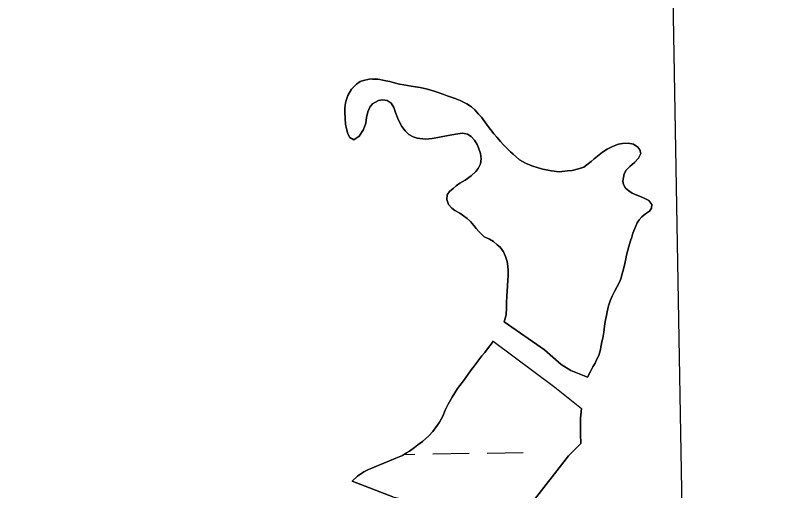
# Model space of a CAD drawing. Extents: x 3887375 to 3925618, y 296674 to 322633.
# Drawn here: x 3922742 to 3923418, y 312881 to 313302 of the extents above; entities that cross this region are included whole.
import ezdxf

# ---------------------------------------------------------------- set-up
doc = ezdxf.new("R2010")
doc.units = 0
for name, color, linetype in [('V-GRID-FRAM', 7, 'Continuous'), ('V-TOPO-SHOR', 7, 'Continuous'), ('V-WETL-SWMP', 7, 'Continuous')]:
    doc.layers.add(name, color=color, linetype=linetype)

msp = doc.modelspace()

# ---------------------------------------------------------------- linework, layer by layer
at = {"layer": 'V-GRID-FRAM'}
msp.add_lwpolyline([(3891343.33, 320285.84), (3923192.81, 320832.52), (3923512.79, 302652.88), (3891647.44, 302105.93), (3891343.33, 320285.84)], dxfattribs=at)
at = {"layer": 'V-TOPO-SHOR'}
for points in [[(3923304.22, 313128.69), (3923306.16, 313131.13), (3923306.43, 313134.36), (3923303.59, 313137.98), (3923300.76, 313139.53), (3923296.76, 313141.22), (3923293.02, 313142.9), (3923289.03, 313144.59), (3923285.81, 313146.66), (3923283.1, 313148.99), (3923281.17, 313152.09), (3923280.54, 313155.06), (3923281.84, 313161.64), (3923283.65, 313164.86), (3923286.76, 313168.08), (3923290.89, 313171.68), (3923294.52, 313175.67), (3923296.46, 313179.67), (3923295.82, 313182.9), (3923293.89, 313185.35), (3923290.16, 313187.81), (3923285.25, 313188.85), (3923280.22, 313188.61), (3923276.86, 313187.84), (3923271.44, 313185.92), (3923266.66, 313183.61), (3923262.53, 313180.78), (3923259.55, 313178.46), (3923255.16, 313174.86), (3923252.57, 313172.67), (3923248.83, 313169.71), (3923245.98, 313167.65), (3923241.46, 313166.11), (3923235.78, 313164.71), (3923231.52, 313164.2), (3923224.17, 313163.57), (3923217.46, 313164.36), (3923214.11, 313164.88), (3923209.59, 313165.79), (3923205.6, 313166.83), (3923200.05, 313168.78), (3923194.38, 313170.99), (3923189.1, 313174.1), (3923183.56, 313179.01), (3923180.98, 313181.21), (3923178.54, 313183.67), (3923174.54, 313187.55), (3923172.23, 313190.26), (3923168.88, 313194.27), (3923166.44, 313196.98), (3923163.35, 313200.99), (3923161.42, 313203.57), (3923158.33, 313207.71), (3923155.24, 313211.72), (3923152.8, 313214.56), (3923149.32, 313218.44), (3923146.62, 313220.9), (3923142.37, 313223.74), (3923136.44, 313226.6), (3923132.18, 313228.41), (3923125.09, 313230.88), (3923122, 313231.79), (3923116.97, 313233.6), (3923113.36, 313234.78), (3923107.43, 313236.59), (3923101.11, 313238.03), (3923096.98, 313238.81), (3923092.98, 313239.33), (3923086.53, 313240.38), (3923082.66, 313241.16), (3923079.06, 313242.07), (3923074.02, 313243.5), (3923070.67, 313244.16), (3923065.39, 313245.33), (3923061.64, 313245.72), (3923055.97, 313245.61), (3923050.67, 313244.33), (3923047.83, 313243.3), (3923044.47, 313240.99), (3923040.2, 313236.74), (3923036.84, 313231.07), (3923035.67, 313227.59), (3923034.89, 313224.49), (3923034.23, 313219.72), (3923034.35, 313216.36), (3923034.47, 313210.69), (3923034.98, 313205.78), (3923035.61, 313201.52), (3923036.89, 313197.14), (3923038.69, 313193.78), (3923042.17, 313191.7), (3923047.08, 313194.92), (3923050.84, 313200.85), (3923052.78, 313206.65), (3923053.57, 313211.68), (3923054.61, 313216.58), (3923056.56, 313220.83), (3923058.88, 313223.67), (3923064.18, 313226.62), (3923067.67, 313227.26), (3923071.92, 313226.6)], [(3923071.92, 313226.6), (3923075.27, 313224.15), (3923077.72, 313220.4), (3923079.26, 313216.01), (3923081.18, 313210.72), (3923083.11, 313206.71), (3923084.77, 313203.61), (3923087.61, 313199.73), (3923090.96, 313196.63), (3923094.95, 313194.43), (3923098.3, 313193.39), (3923105.65, 313192.34), (3923111.72, 313192.97), (3923116.63, 313193.74), (3923119.72, 313194.38), (3923124.37, 313195.4), (3923127.73, 313196.04), (3923132.37, 313196.93), (3923138.57, 313197.82), (3923142.82, 313196.78), (3923146.17, 313194.7), (3923149.27, 313191.34), (3923151.45, 313187.72), (3923152.73, 313184.75), (3923154.53, 313179.59), (3923155.16, 313174.95), (3923154.51, 313170.56), (3923152.44, 313166.3), (3923150.23, 313163.73), (3923146.36, 313160), (3923140.93, 313156.14), (3923136.28, 313153.31), (3923133.05, 313150.99), (3923130.2, 313148.81), (3923127.1, 313146.1), (3923125.03, 313143.01), (3923124.51, 313139.01), (3923126.04, 313134.36), (3923129.01, 313131.13), (3923131.71, 313129.32), (3923136.09, 313126.86), (3923139.44, 313124.53), (3923142.53, 313122.07), (3923145.49, 313119.48), (3923148.71, 313115.86), (3923150.77, 313113.28), (3923152.96, 313110.69), (3923155.53, 313107.98), (3923157.85, 313105.78), (3923159.08, 313105.35)], [(3923261.55, 313009.63), (3923262.01, 313012.83), (3923262.78, 313016.03), (3923263.71, 313021.52), (3923264.48, 313026.71), (3923265.1, 313030.83), (3923266.03, 313036.32), (3923266.65, 313039.37), (3923267.88, 313044.7), (3923269.42, 313049.28), (3923271.1, 313053.24), (3923273.25, 313057.35), (3923275.54, 313061.77), (3923277.54, 313065.74), (3923278.76, 313068.63), (3923280.15, 313073.05), (3923281.07, 313077.32), (3923282.3, 313082.35), (3923283.38, 313086.32), (3923284, 313089.52), (3923285.07, 313094.1), (3923286, 313097.3), (3923287.53, 313102.18), (3923288.61, 313105.68), (3923289.53, 313109.04), (3923291.22, 313113.31), (3923293.37, 313118.34), (3923295.2, 313120.93), (3923297.5, 313123.51), (3923300.71, 313126.1), (3923304.22, 313128.69)], [(3923159.08, 313105.35), (3923162.59, 313103.67), (3923166.09, 313101.68), (3923169.29, 313098.92), (3923171.88, 313096.63), (3923174.77, 313092.5), (3923176.59, 313088.38), (3923178.1, 313083.95), (3923178.71, 313079.99), (3923179, 313076.02), (3923178.99, 313071.29), (3923178.68, 313067.78), (3923178.36, 313062.29), (3923177.73, 313053.44), (3923177.57, 313047.34), (3923177.56, 313042.91), (3923177.09, 313036.66), (3923175.55, 313030.56)], [(3923175.55, 313030.56), (3923211.33, 313005.89), (3923226.03, 312992.64), (3923234.67, 312987.46), (3923249.28, 312981.43)], [(3923165.75, 313013.5), (3923163.91, 313010.75), (3923161.62, 313007.86), (3923158.25, 313003.44), (3923155.8, 313000.4), (3923152.13, 312995.67), (3923148.77, 312991.26), (3923146.47, 312988.36), (3923143.56, 312984.25), (3923139.28, 312978.46), (3923136.22, 312974.05), (3923134.23, 312971.46), (3923131.78, 312967.8), (3923129.33, 312963.99), (3923125.81, 312957.74), (3923123.2, 312952.26), (3923121.05, 312947.08), (3923118.14, 312941.59), (3923116, 312938.7), (3923112.18, 312933.52), (3923108.66, 312929.56), (3923103.16, 312924.53), (3923099.03, 312921.49), (3923095.97, 312919.36), (3923091.7, 312916.17), (3923088.95, 312914.5), (3923085.28, 312912.22), (3923079.48, 312909.79), (3923073.83, 312907.51), (3923068.94, 312905.39), (3923065.27, 312903.87), (3923062.37, 312902.65), (3923058.1, 312900.98), (3923055.2, 312899.77), (3923051.23, 312897.79), (3923045.42, 312893.84), (3923040.83, 312889.43)], [(3923165.75, 313013.5), (3923220.47, 312972.68), (3923243.88, 312953.83)], [(3923249.28, 312981.43), (3923251.89, 312986.61), (3923254.03, 312990.73), (3923256.02, 312994.08), (3923257.4, 312996.97), (3923259.24, 313000.63), (3923260.47, 313004.75), (3923261.55, 313009.63)], [(3923243.51, 312922.86), (3923243.22, 312931.1), (3923243.24, 312939.79), (3923243.25, 312945.28), (3923243.88, 312953.83)], [(3923040.83, 312889.43), (3923076.79, 312875.53), (3923103.35, 312869.25), (3923127.78, 312863.27), (3923141.74, 312859.75), (3923156.92, 312856.23), (3923170.89, 312853.61), (3923182.58, 312856.93), (3923198.1, 312867.98), (3923232.36, 312911.79), (3923243.51, 312922.86)]]:
    msp.add_lwpolyline(points, dxfattribs=at)
at = {"layer": 'V-WETL-SWMP'}
for p, q in [((3923058.64, 313245.37), (3923064.14, 313245.46)), ((3923160.34, 312914.39), (3923192.33, 312914.94)), ((3923086.74, 312913.12), (3923096.34, 312913.29)), ((3923112.34, 312913.56), (3923144.34, 312914.11))]:
    msp.add_line(p, q, dxfattribs=at)
for points in [[(3923087.61, 313199.73), (3923084.78, 313203.61), (3923083.11, 313206.71), (3923081.18, 313210.72), (3923079.25, 313216.01), (3923077.72, 313220.4), (3923075.27, 313224.15), (3923071.92, 313226.61), (3923067.67, 313227.26), (3923064.18, 313226.62), (3923058.89, 313223.67), (3923056.56, 313220.83), (3923054.61, 313216.58), (3923053.57, 313211.68), (3923052.78, 313206.65), (3923050.84, 313200.85), (3923047.08, 313194.92), (3923042.17, 313191.7), (3923038.69, 313193.78), (3923036.89, 313197.14), (3923035.61, 313201.52), (3923034.98, 313205.78), (3923034.47, 313210.69), (3923034.35, 313216.36), (3923034.23, 313219.72), (3923034.89, 313224.49), (3923035.67, 313227.59), (3923036.84, 313231.07), (3923040.21, 313236.74), (3923044.47, 313240.99), (3923047.83, 313243.3), (3923050.67, 313244.33), (3923055.96, 313245.61), (3923061.64, 313245.72), (3923065.38, 313245.33), (3923070.67, 313244.16), (3923074.02, 313243.5), (3923079.05, 313242.07), (3923082.66, 313241.16), (3923086.53, 313240.38), (3923092.98, 313239.33), (3923096.98, 313238.81), (3923101.11, 313238.03), (3923107.43, 313236.59), (3923113.36, 313234.77), (3923116.97, 313233.6), (3923122, 313231.79), (3923125.09, 313230.88), (3923132.18, 313228.41), (3923136.44, 313226.6), (3923142.37, 313223.74), (3923146.62, 313220.9), (3923149.32, 313218.44), (3923152.8, 313214.56), (3923155.24, 313211.72), (3923158.33, 313207.71), (3923161.42, 313203.57), (3923163.35, 313200.99), (3923166.44, 313196.98), (3923168.88, 313194.27), (3923172.23, 313190.26), (3923174.54, 313187.55), (3923178.54, 313183.67), (3923180.98, 313181.21), (3923183.56, 313179.01), (3923189.1, 313174.1), (3923194.38, 313170.99), (3923200.05, 313168.78), (3923205.6, 313166.84), (3923209.59, 313165.79), (3923214.11, 313164.88), (3923217.46, 313164.36), (3923224.17, 313163.57), (3923231.52, 313164.2), (3923235.78, 313164.71), (3923241.46, 313166.11), (3923245.98, 313167.65), (3923248.83, 313169.71), (3923252.57, 313172.67), (3923255.16, 313174.86), (3923259.55, 313178.46), (3923262.53, 313180.78), (3923266.66, 313183.6), (3923271.44, 313185.92), (3923276.86, 313187.84), (3923280.22, 313188.61), (3923285.25, 313188.85), (3923290.15, 313187.81), (3923293.89, 313185.35), (3923295.82, 313182.9), (3923296.46, 313179.67), (3923294.52, 313175.67), (3923290.89, 313171.68), (3923286.76, 313168.08), (3923283.65, 313164.86), (3923281.84, 313161.64), (3923280.54, 313155.06), (3923281.17, 313152.09), (3923283.1, 313148.99), (3923285.81, 313146.66), (3923289.03, 313144.59)], [(3923304.22, 313128.69), (3923300.71, 313126.1), (3923297.5, 313123.51), (3923295.2, 313120.93), (3923293.37, 313118.34), (3923291.22, 313113.31), (3923289.53, 313109.04), (3923288.61, 313105.68), (3923287.53, 313102.18), (3923286, 313097.3), (3923285.07, 313094.1), (3923284, 313089.52), (3923283.38, 313086.32), (3923282.3, 313082.35), (3923281.07, 313077.32), (3923280.15, 313073.05), (3923278.76, 313068.63), (3923277.54, 313065.74), (3923275.54, 313061.77), (3923273.25, 313057.35), (3923271.1, 313053.24), (3923269.42, 313049.28), (3923267.88, 313044.7), (3923266.65, 313039.37), (3923266.03, 313036.32), (3923265.1, 313030.83), (3923264.48, 313026.71), (3923263.71, 313021.52), (3923262.78, 313016.03), (3923262.01, 313012.83), (3923261.55, 313009.63), (3923260.47, 313004.75), (3923259.24, 313000.63), (3923257.4, 312996.97), (3923256.02, 312994.08), (3923254.03, 312990.73), (3923251.89, 312986.61), (3923249.28, 312981.43), (3923234.67, 312987.46), (3923226.03, 312992.64), (3923211.33, 313005.89), (3923175.55, 313030.56), (3923177.09, 313036.66), (3923177.56, 313042.91), (3923177.57, 313047.34), (3923177.73, 313053.44), (3923178.36, 313062.29), (3923178.68, 313067.78), (3923178.99, 313071.29), (3923179, 313076.02), (3923178.71, 313079.99), (3923178.1, 313083.95), (3923176.59, 313088.38), (3923174.77, 313092.5), (3923171.88, 313096.63), (3923169.29, 313098.92), (3923166.09, 313101.68), (3923162.59, 313103.67), (3923159.08, 313105.35), (3923157.85, 313105.78), (3923155.53, 313107.98), (3923152.96, 313110.69), (3923150.77, 313113.28), (3923148.71, 313115.86), (3923145.5, 313119.48), (3923142.53, 313122.07), (3923139.44, 313124.53), (3923136.09, 313126.86), (3923131.71, 313129.32), (3923129, 313131.13), (3923126.04, 313134.36), (3923124.51, 313139.01), (3923125.03, 313143.01), (3923127.1, 313146.1), (3923130.2, 313148.8), (3923133.05, 313150.99), (3923136.28, 313153.31), (3923140.93, 313156.14), (3923146.36, 313160), (3923150.24, 313163.73), (3923152.44, 313166.3), (3923154.51, 313170.56), (3923155.16, 313174.94), (3923154.53, 313179.59), (3923152.73, 313184.76), (3923151.45, 313187.73), (3923149.26, 313191.34), (3923146.17, 313194.7), (3923142.82, 313196.78), (3923138.57, 313197.82), (3923132.37, 313196.93), (3923127.73, 313196.04), (3923124.37, 313195.4), (3923119.72, 313194.38), (3923116.62, 313193.74), (3923111.72, 313192.97), (3923105.66, 313192.34), (3923098.3, 313193.39), (3923094.95, 313194.43), (3923090.96, 313196.63), (3923087.61, 313199.73)], [(3923289.03, 313144.59), (3923293.02, 313142.9), (3923296.76, 313141.22), (3923300.76, 313139.53), (3923303.59, 313137.98), (3923306.43, 313134.36), (3923306.16, 313131.13), (3923304.22, 313128.69)], [(3923076.79, 312875.53), (3923040.83, 312889.43), (3923045.42, 312893.84), (3923051.23, 312897.79), (3923055.2, 312899.77), (3923058.1, 312900.98), (3923062.37, 312902.65), (3923065.27, 312903.87), (3923068.94, 312905.39), (3923073.83, 312907.51), (3923079.48, 312909.79), (3923085.28, 312912.22), (3923088.95, 312914.5), (3923091.7, 312916.17), (3923095.97, 312919.36), (3923099.03, 312921.49), (3923103.16, 312924.53), (3923108.66, 312929.56), (3923112.18, 312933.52), (3923116, 312938.7), (3923118.14, 312941.59), (3923121.05, 312947.08), (3923123.2, 312952.26), (3923125.81, 312957.74), (3923129.33, 312963.99), (3923131.78, 312967.8), (3923134.23, 312971.46), (3923136.22, 312974.05), (3923139.28, 312978.46), (3923143.56, 312984.25), (3923146.47, 312988.36), (3923148.76, 312991.26), (3923152.13, 312995.67), (3923155.8, 313000.4), (3923158.25, 313003.44), (3923161.62, 313007.86), (3923163.91, 313010.75), (3923165.75, 313013.5), (3923220.47, 312972.68), (3923243.88, 312953.83), (3923243.25, 312945.28), (3923243.24, 312939.79), (3923243.22, 312931.1), (3923243.51, 312922.86), (3923232.36, 312911.79), (3923198.1, 312867.98)]]:
    msp.add_lwpolyline(points, dxfattribs=at)

doc.saveas('drawing.dxf')
